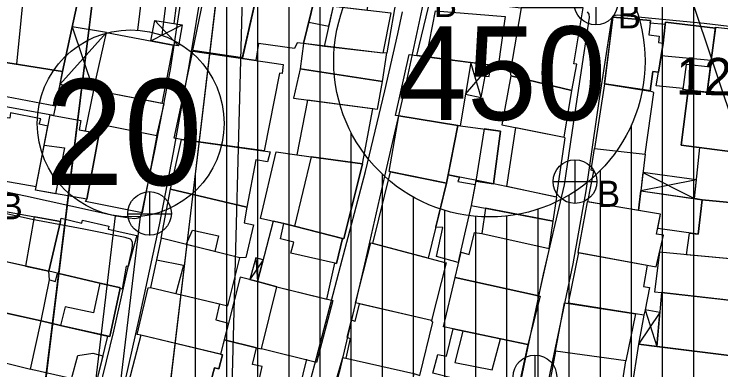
# Model space of a CAD drawing. Extents: x 417997 to 421451, y 4451742 to 4455216.
# Drawn here: x 420250.6 to 420364.1, y 4452667.9 to 4452724.9 of the extents above; entities that cross this region are included whole.
import ezdxf

# ---------------------------------------------------------------- set-up
doc = ezdxf.new("R2010")
doc.units = 0
for name, color, linetype in [('ADAKENARI', 7, 'Continuous'), ('B_Mesken', 7, 'Continuous'), ('B_Sundurma', 7, 'Continuous'), ('B_Teras', 7, 'Continuous'), ('KALDIRIM', 7, 'Continuous'), ('KD_DAIRE', 7, 'Continuous'), ('KD_YGEN', 7, 'Continuous'), ('PL_KON_MEV_450', 7, 'Continuous'), ('PL_TİCK', 7, 'Continuous'), ('S_Rogar_Kapagi', 7, 'Continuous'), ('S_Rogar_Kapagi_Buski', 7, 'Continuous'), ('Sinir_Duvar_tek_tarafa_ait', 7, 'Continuous'), ('SM_DAIRE', 7, 'Continuous'), ('SM_TAKS', 7, 'Continuous'), ('SN_3_DERECE_KAYNAK_KORUMA', 7, 'Continuous'), ('SN_KENTSEL_DONUSUM', 7, 'Continuous'), ('TR_TİCK', 7, 'Continuous'), ('TR_YUKSEKYOGUNKONUT', 7, 'Continuous'), ('Y_Yol_Kotu', 7, 'Continuous'), ('Yol_Sose', 7, 'Continuous')]:
    doc.layers.add(name, color=color, linetype=linetype)

msp = doc.modelspace()

# ---------------------------------------------------------------- linework, layer by layer
at = {"layer": 'ADAKENARI'}
for p, q in [((420274.78, 4452657.74), (420288.95, 4452776.01)), ((420274.78, 4452657.74), (420288.95, 4452776.01)), ((420268.17, 4452767.26), (420253.7, 4452650.28)), ((420268.17, 4452767.26), (420253.7, 4452650.28))]:
    msp.add_line(p, q, dxfattribs=at)
at = {"layer": 'B_Mesken'}
for points in [[(420262.44, 4452734.46), (420258.42, 4452715.7), (420243.84, 4452718.03), (420245.8, 4452736)], [(420282.02, 4452732.09), (420290.22, 4452730.88), (420287.29, 4452717.92), (420279.33, 4452719.09)], [(420290.22, 4452730.88), (420299.42, 4452729.69), (420297.93, 4452723.6), (420297.1, 4452720.2), (420296.08, 4452720.32), (420295.67, 4452719.41), (420289.86, 4452720.22), (420289.44, 4452717.48), (420287.27, 4452717.8)], [(420312.16, 4452728.28), (420310.46, 4452718.72), (420309.83, 4452718.63), (420300.45, 4452719.75), (420297.1, 4452720.2), (420299.51, 4452730.07)], [(420332.05, 4452725.93), (420330.31, 4452715.63), (420328.34, 4452716.57), (420315.29, 4452718.27), (420317.57, 4452727.65)], [(420340.2, 4452712.65), (420341.01, 4452716.9), (420340.52, 4452716.96), (420341.99, 4452725.93), (420332.05, 4452725.93), (420330.31, 4452715.63), (420330.31, 4452715.63), (420330.41, 4452715.01)], [(420355.18, 4452723.26), (420352.76, 4452723.44), (420352.8, 4452723.9), (420346.78, 4452724.41), (420345.44, 4452713.76), (420352.76, 4452712.58), (420353.18, 4452715.69), (420354.13, 4452715.59), (420354.84, 4452720.28)], [(420358.04, 4452712.98), (420353.75, 4452713.39), (420354.13, 4452715.59), (420354.53, 4452718.26), (420354.84, 4452720.28), (420355.18, 4452723.26), (420355.21, 4452723.61), (420363.27, 4452722.67), (420362.59, 4452717.51), (420362.44, 4452716.39), (420361.91, 4452712.38), (420358.88, 4452712.74), (420358.01, 4452712.82)], [(420265.45, 4452721.98), (420276.17, 4452719.92), (420274.34, 4452710.6), (420263.35, 4452712.74)], [(420363.29, 4452722.84), (420372.39, 4452721.83), (420371.37, 4452711.11), (420370.51, 4452711.25), (420367.06, 4452711.78), (420361.91, 4452712.38)], [(420229.22, 4452713.2), (420229.75, 4452720.16), (420243.84, 4452718.03), (420258.42, 4452715.7), (420256.96, 4452708.65), (420248.45, 4452710.2), (420240.89, 4452711.13)], [(420297.1, 4452720.2), (420296.56, 4452716.12), (420309.76, 4452714.1), (420310.46, 4452718.72), (420309.83, 4452718.63)], [(420279.31, 4452719), (420293.84, 4452716.81), (420293.69, 4452715.37), (420293.23, 4452715.42), (420290.8, 4452702.99), (420277.52, 4452704.82), (420276.34, 4452705.02)], [(420323.95, 4452717.14), (420322.27, 4452707.02), (420321.89, 4452707.07), (420312.39, 4452708.6), (420311.85, 4452708.68), (420314.05, 4452718.45), (420315.29, 4452718.27), (420316.85, 4452718.07)], [(420296.56, 4452716.12), (420295.47, 4452711.44), (420308.97, 4452709.66), (420309.76, 4452714.1)], [(420330.41, 4452715.01), (420328.97, 4452707.17), (420338.95, 4452705.16), (420340.2, 4452712.65)], [(420263.35, 4452712.74), (420257.99, 4452713.64), (420257.27, 4452710.18), (420256.96, 4452708.65), (420261.36, 4452707.83), (420261.07, 4452706.36), (420262.06, 4452706.19), (420264.29, 4452705.79), (420264.46, 4452707.24), (420273.57, 4452705.47), (420274.72, 4452710.53)], [(420351.97, 4452702.47), (420353.38, 4452712.36), (420352.57, 4452712.65), (420345.44, 4452713.76), (420343.81, 4452703.37)], [(420370.51, 4452711.25), (420369.44, 4452702.4), (420365.98, 4452702.83), (420357.77, 4452703.91), (420358.88, 4452712.74), (420367.06, 4452711.78)], [(420297.73, 4452711.14), (420296.04, 4452702.33), (420305.76, 4452700.99), (420306.55, 4452700.91), (420308.26, 4452709.75)], [(420256.06, 4452706.95), (420254.64, 4452707.24), (420254.9, 4452708.12), (420250.06, 4452709.06), (420249.95, 4452708.23), (420248.15, 4452708.44), (420246.48, 4452698.61), (420254.16, 4452697.28)], [(420256.96, 4452708.65), (420261.36, 4452707.83), (420261.07, 4452706.36), (420264.29, 4452705.79), (420262.28, 4452695.23), (420254.04, 4452696.66), (420256.41, 4452708.75)], [(420321.89, 4452707.07), (420320.07, 4452697.81), (420310.83, 4452699.66), (420312.39, 4452708.6)], [(420264.29, 4452705.79), (420264.46, 4452707.24), (420273.57, 4452705.47), (420271.18, 4452693.05), (420262.11, 4452694.85), (420262.28, 4452695.23)], [(420327.62, 4452697.7), (420320.33, 4452699.13), (420321.89, 4452707.07), (420328.75, 4452706.15)], [(420329.73, 4452697.25), (420331.2, 4452706.72), (420338.95, 4452705.16), (420339.06, 4452705.09), (420337.65, 4452695.58)], [(420275.76, 4452696.86), (420277.52, 4452704.82), (420291.76, 4452702.85), (420291.33, 4452701.24), (420289.42, 4452701.55), (420288.01, 4452693.98)], [(420295.66, 4452690.93), (420290.21, 4452692.15), (420292.73, 4452702.82), (420296.04, 4452702.33), (420298.35, 4452702.01), (420305.76, 4452700.99), (420306.55, 4452700.91), (420303.6, 4452688.85)], [(420351.97, 4452702.47), (420350.88, 4452693.44), (420342.77, 4452694.8), (420343.71, 4452699.72), (420343.31, 4452699.91), (420343.81, 4452703.37)], [(420368.38, 4452694.41), (420361.14, 4452695.15), (420359.87, 4452695.33), (420360.73, 4452703.52), (420365.98, 4452702.83), (420369.44, 4452702.4)], [(420308.24, 4452688.14), (420311.05, 4452699.61), (420320.07, 4452697.81), (420317.14, 4452685.8)], [(420321.93, 4452685.08), (420318.48, 4452686.02), (420319.47, 4452690.71), (420318.35, 4452690.77), (420320.07, 4452697.81), (420320.35, 4452699.13), (420322.15, 4452698.77), (420321.91, 4452698.08), (420324.66, 4452697.57), (420324, 4452694.23), (420322.98, 4452689.61), (420322.08, 4452685.88)], [(420324.79, 4452698.25), (420324, 4452694.23), (420337.19, 4452691.69), (420337.81, 4452695.55), (420327.62, 4452697.7)], [(420275.76, 4452696.86), (420288.01, 4452693.98), (420287.56, 4452691.46), (420289.08, 4452691.13), (420287.84, 4452685.89), (420286.85, 4452685.81), (420274.22, 4452689)], [(420361.14, 4452695.15), (420360.49, 4452689.6), (420353.98, 4452690.55), (420354.44, 4452692.84), (420350.88, 4452693.44), (420351.26, 4452696.56)], [(420342.68, 4452694.81), (420341.16, 4452686.7), (420353.72, 4452684.4), (420354.91, 4452689.47), (420353.8, 4452689.64), (420354.44, 4452692.84)], [(420368.38, 4452694.41), (420367.4, 4452685.5), (420358.63, 4452686.33), (420359.1, 4452689.8), (420360.49, 4452689.6), (420361.14, 4452695.15)], [(420326.32, 4452693.78), (420325.72, 4452689.71), (420336.55, 4452687.33), (420337.19, 4452691.69)], [(420247.72, 4452693.51), (420258.06, 4452691.67), (420256.19, 4452683.68), (420246.13, 4452685.89)], [(420258.06, 4452691.67), (420258.16, 4452692.18), (420261.48, 4452691.4), (420261.6, 4452691.86), (420265.84, 4452690.91), (420265.71, 4452690.44), (420270.33, 4452689.4), (420268.92, 4452684.42), (420268.64, 4452684.5), (420267.96, 4452680.82), (420267.47, 4452681.06), (420264.18, 4452681.82), (420256.19, 4452683.68)], [(420292.25, 4452691.69), (420289.69, 4452682.01), (420292.81, 4452681.16), (420300.84, 4452679.22), (420302.15, 4452684.97), (420302.42, 4452684.91), (420303.36, 4452688.91), (420295.66, 4452690.93), (420293.93, 4452691.32)], [(420321.46, 4452682.67), (420322.42, 4452686.76), (420323.73, 4452686.38), (420324.58, 4452689.87), (420325.72, 4452689.71), (420336.55, 4452687.33), (420334.85, 4452679.72)], [(420274.22, 4452689), (420272.54, 4452681.06), (420284.95, 4452678.15), (420286.85, 4452685.81)], [(420319.99, 4452685.04), (420317.67, 4452675.8), (420305.45, 4452678.59), (420307.89, 4452688.23)], [(420366.97, 4452678.86), (420367.78, 4452685.46), (420367.4, 4452685.5), (420359.32, 4452686.26), (420354.27, 4452686.76), (420353.49, 4452680.38), (420354.57, 4452680.24)], [(420246.13, 4452685.89), (420244.32, 4452678.07), (420244.97, 4452677.93), (420254.95, 4452675.74), (420256.29, 4452682.28), (420256.19, 4452683.68), (420252.43, 4452684.51), (420246.81, 4452685.74)], [(420339.67, 4452678.53), (420341.31, 4452686.67), (420352.3, 4452684.66), (420351.68, 4452681.21), (420352.65, 4452681.06), (420351.96, 4452677.47), (420351.73, 4452676.62), (420350.43, 4452676.87)], [(420258.1, 4452674.98), (420254.95, 4452675.74), (420256.29, 4452682.28), (420257.25, 4452682.01), (420257.61, 4452683.35), (420264.4, 4452681.77), (420267.47, 4452681.06), (420267.68, 4452680.96), (420266.01, 4452673.2)], [(420289.69, 4452682.01), (420286.91, 4452682.75), (420285.06, 4452675.35), (420284.37, 4452672.67), (420289.56, 4452671.39), (420290.36, 4452671.25), (420292.81, 4452681.16)], [(420334.85, 4452679.72), (420335.12, 4452679.68), (420333.12, 4452671.9), (420328.71, 4452672.82), (420321.12, 4452674.42), (420319.56, 4452674.78), (420321.46, 4452682.67)], [(420292.81, 4452681.16), (420301.79, 4452679), (420299.18, 4452669.03), (420290.36, 4452671.25)], [(420270.98, 4452673.4), (420270.4, 4452673.51), (420272.13, 4452681.03), (420272.54, 4452681.06), (420276.61, 4452680.1), (420283.6, 4452678.47), (420283, 4452675.87), (420285.06, 4452675.35), (420283.78, 4452670.36)], [(420366.72, 4452670), (420367.7, 4452678.78), (420354.57, 4452680.24), (420353.87, 4452671.62)], [(420254.95, 4452675.74), (420243.55, 4452678.24), (420242.26, 4452670.2), (420243.42, 4452670.08), (420248.29, 4452669.18), (420253.23, 4452667.96)], [(420306.03, 4452678.46), (420305.34, 4452675.62), (420304.73, 4452675.86), (420304.06, 4452673.11), (420304.61, 4452672.9), (420303.89, 4452669.72), (420314.81, 4452667.25), (420315.79, 4452666.93), (420317.86, 4452675.49), (420317.67, 4452675.8)], [(420338.99, 4452678.63), (420350.43, 4452676.87), (420348.86, 4452669.3), (420337.57, 4452670.88)], [(420265.64, 4452673.28), (420263.76, 4452665.54), (420253.64, 4452667.86), (420253.23, 4452667.96), (420254.95, 4452675.74), (420258.1, 4452674.98)], [(420317.89, 4452667.35), (420318.65, 4452670.31), (420320.09, 4452670.05), (420321.12, 4452674.42), (420333.12, 4452671.9), (420331.37, 4452663.93)], [(420270.98, 4452673.4), (420268.92, 4452665.63), (420281.95, 4452662.45), (420282.52, 4452664.64), (420281.89, 4452664.81), (420282.79, 4452668.2), (420283.5, 4452668.01), (420284.08, 4452670.28)], [(420287.14, 4452662.93), (420287.84, 4452665.61), (420289.75, 4452665.23), (420290.44, 4452668.41), (420288.93, 4452668.7), (420289.56, 4452671.39), (420284.37, 4452672.67), (420283.78, 4452670.36), (420284.08, 4452670.28), (420283.5, 4452668.01), (420282.79, 4452668.2), (420281.89, 4452664.81), (420282.52, 4452664.64), (420282.4, 4452664.19), (420284.97, 4452663.48)], [(420350.88, 4452672), (420349.8, 4452664.71), (420351.85, 4452664.61), (420365.32, 4452662.9), (420365.83, 4452662.82), (420366.72, 4452670)], [(420337.57, 4452670.88), (420336.1, 4452663.07), (420345.75, 4452661.31), (420346.25, 4452664.86), (420348.13, 4452664.48), (420348.86, 4452669.3)], [(420303.42, 4452669.82), (420314.81, 4452667.25), (420314.07, 4452663.85), (420316.86, 4452663.18), (420315.36, 4452657.64), (420300.97, 4452661.39)]]:
    msp.add_lwpolyline(points, close=True, dxfattribs=at)
at = {"layer": 'B_Sundurma'}
for p, q in [((420272.6, 4452720.61), (420277.61, 4452723.2)), ((420273.24, 4452723.9), (420277.03, 4452719.81)), ((420265.45, 4452721.98), (420257.99, 4452713.64)), ((420259.96, 4452722.88), (420263.35, 4452712.74)), ((420323.11, 4452712.08), (420327.14, 4452716.72)), ((420325.64, 4452711.56), (420323.95, 4452717.14)), ((420351.61, 4452699.5), (420359.87, 4452695.33)), ((420360.19, 4452698.36), (420351.26, 4452696.56)), ((420289.44, 4452685.84), (420289.69, 4452682.01)), ((420290.62, 4452685.51), (420288.46, 4452682.34)), ((420354.31, 4452677.07), (420350.88, 4452672)), ((420351.96, 4452677.47), (420353.87, 4452671.62))]:
    msp.add_line(p, q, dxfattribs=at)
for points in [[(420272.6, 4452720.61), (420273.24, 4452723.9), (420277.61, 4452723.2), (420277.03, 4452719.81), (420276.17, 4452719.92)], [(420265.45, 4452721.98), (420259.96, 4452722.88), (420258.42, 4452715.7), (420257.99, 4452713.64), (420263.35, 4452712.74)], [(420323.11, 4452712.08), (420325.64, 4452711.56), (420326.29, 4452714.95), (420326.91, 4452714.93), (420327.14, 4452716.72), (420323.95, 4452717.14)], [(420360.19, 4452698.36), (420351.61, 4452699.5), (420351.26, 4452696.56), (420359.87, 4452695.33)], [(420290.62, 4452685.51), (420289.44, 4452685.84), (420288.46, 4452682.34), (420289.69, 4452682.01)], [(420354.31, 4452677.07), (420351.96, 4452677.47), (420351.73, 4452676.62), (420350.88, 4452672), (420353.87, 4452671.62)]]:
    msp.add_lwpolyline(points, close=True, dxfattribs=at)
at = {"layer": 'B_Teras'}
for points in [[(420254.22, 4452735.22), (420253.85, 4452730.83), (420252.4, 4452730.94), (420251.01, 4452716.89), (420258.42, 4452715.7), (420262.44, 4452734.46)], [(420307.32, 4452725.57), (420307.92, 4452728.88), (420299.51, 4452730.07), (420297.93, 4452723.6), (420301.18, 4452723), (420301.9, 4452726.2)], [(420300.45, 4452719.75), (420301.9, 4452726.2), (420311.13, 4452725.12), (420309.83, 4452718.63)], [(420329.51, 4452724.52), (420328.34, 4452716.57), (420323.65, 4452717.18), (420316.85, 4452718.07), (420318.31, 4452725.45)], [(420345.44, 4452713.76), (420346.32, 4452720.33), (420346.78, 4452724.41), (420352.8, 4452723.9), (420352.58, 4452721.58), (420354.24, 4452721.36), (420354.1, 4452720.36), (420354.84, 4452720.28), (420354.13, 4452715.59), (420353.18, 4452715.69), (420352.76, 4452712.58)], [(420363.27, 4452722.67), (420355.21, 4452723.61), (420355.18, 4452723.26), (420354.84, 4452720.28), (420354.53, 4452718.26), (420362.59, 4452717.51)], [(420232.19, 4452719.8), (420231.77, 4452716.57), (420237.47, 4452715.76), (420237.47, 4452715.4), (420238.81, 4452715.27), (420238.37, 4452711.58), (420240.89, 4452711.13), (420245.85, 4452710.52), (420246, 4452712.33), (420257.27, 4452710.18), (420257.95, 4452713.43), (420258.42, 4452715.7), (420243.84, 4452718.03)], [(420358.57, 4452716.86), (420358.01, 4452712.82), (420358.88, 4452712.74), (420361.91, 4452712.38), (420362.44, 4452716.39)], [(420273.57, 4452705.47), (420274.72, 4452710.53), (420263.35, 4452712.74), (420262.06, 4452706.19), (420264.29, 4452705.79), (420264.46, 4452707.24)], [(420358.88, 4452712.74), (420357.77, 4452703.91), (420365.98, 4452702.83), (420367.06, 4452711.78)], [(420326.11, 4452706.51), (420324.77, 4452698.12), (420327.62, 4452697.7), (420328.75, 4452706.15)], [(420258.7, 4452703.45), (420257.28, 4452696.09), (420254.04, 4452696.66), (420255.46, 4452703.9)], [(420298.35, 4452702.01), (420295.66, 4452690.93), (420303.6, 4452688.85), (420306.55, 4452700.91)], [(420253.85, 4452692.42), (420252.43, 4452684.51), (420256.19, 4452683.68), (420258.06, 4452691.67)], [(420303.36, 4452688.91), (420302.42, 4452684.91), (420295.05, 4452686.59), (420295.53, 4452688.32), (420293.38, 4452688.85), (420293.93, 4452691.32), (420295.66, 4452690.93)], [(420279.25, 4452690.28), (420283.44, 4452689.33), (420282.84, 4452686.82), (420278.28, 4452687.97)], [(420273.48, 4452685.51), (420277.84, 4452684.63), (420276.61, 4452680.1), (420284.95, 4452678.15), (420286.85, 4452685.81), (420274.22, 4452689)], [(420246.81, 4452685.74), (420244.97, 4452677.93), (420254.95, 4452675.74), (420256.29, 4452682.28), (420256.19, 4452683.68), (420252.43, 4452684.51)], [(420258.82, 4452677.99), (420258.1, 4452674.98), (420266.01, 4452673.2), (420267.68, 4452680.96), (420267.47, 4452681.06), (420264.4, 4452681.77), (420263.38, 4452676.98)], [(420327.41, 4452667.86), (420328.71, 4452672.82), (420322.7, 4452674.09), (420321.42, 4452669.03)], [(420259.86, 4452666.44), (420260.86, 4452670.15), (420263.27, 4452670.52), (420264.87, 4452670.13), (420263.76, 4452665.54)]]:
    msp.add_lwpolyline(points, close=True, dxfattribs=at)
at = {"layer": 'KALDIRIM'}
for p, q in [((420281.01, 4452777.01), (420274.36, 4452721.52)), ((420281.01, 4452777.01), (420274.36, 4452721.52)), ((420275.82, 4452767.3), (420270.43, 4452722.35)), ((420275.82, 4452767.3), (420270.43, 4452722.35)), ((420266.87, 4452692.59), (420262.84, 4452659)), ((420266.87, 4452692.59), (420262.84, 4452659)), ((420270.88, 4452692.47), (420266.81, 4452658.51)), ((420270.88, 4452692.47), (420266.81, 4452658.51))]:
    msp.add_line(p, q, dxfattribs=at)
at = {"layer": 'KD_DAIRE'}
msp.add_circle((420269.34, 4452707.39), 15, dxfattribs=at)
msp.add_circle((420269.34, 4452707.39), 15, dxfattribs=at)
at = {"layer": 'PL_KON_MEV_450'}
msp.add_lwpolyline([(420299.79, 4452788.55), (420467.87, 4452834.02), (420464.63, 4452792.44), (420385.14, 4452799.11), (420376.66, 4452726.13), (420364.66, 4452632.46), (420451.75, 4452625.1), (420449.42, 4452575.56), (420449.42, 4452560.62), (420361.09, 4452604.42), (420282.55, 4452643.37), (420274.78, 4452657.74), (420288.95, 4452776.01)], close=True, dxfattribs=at)
msp.add_lwpolyline([(420299.79, 4452788.55), (420467.87, 4452834.02), (420464.63, 4452792.44), (420385.14, 4452799.11), (420376.66, 4452726.13), (420364.66, 4452632.46), (420451.75, 4452625.1), (420449.42, 4452575.56), (420449.42, 4452560.62), (420361.09, 4452604.42), (420282.55, 4452643.37), (420274.78, 4452657.74), (420288.95, 4452776.01)], close=True, dxfattribs=at)
at = {"layer": 'PL_TİCK'}
msp.add_lwpolyline([(420253.7, 4452650.28), (420268.17, 4452767.26), (420262.23, 4452772.51), (420196.74, 4452756.05), (420191.81, 4452749.84), (420189.7, 4452630.41), (420189.6, 4452607.8), (420189.77, 4452589), (420190.03, 4452586.79), (420276.74, 4452528.45)], dxfattribs=at)
msp.add_lwpolyline([(420253.7, 4452650.28), (420268.17, 4452767.26), (420262.23, 4452772.51), (420196.74, 4452756.05), (420191.81, 4452749.84), (420189.7, 4452630.41), (420189.6, 4452607.8), (420189.77, 4452589), (420190.03, 4452586.79), (420276.74, 4452528.45)], dxfattribs=at)
at = {"layer": 'S_Rogar_Kapagi'}
for p, q in [((420272.43, 4452689.41), (420272.43, 4452696.41)), ((420268.86, 4452692.88), (420275.86, 4452692.88))]:
    msp.add_line(p, q, dxfattribs=at)
msp.add_circle((420272.38, 4452692.94), 3.5, dxfattribs=at)
at = {"layer": 'S_Rogar_Kapagi_Buski'}
for p, q in [((420344.05, 4452730.19), (420344.05, 4452723.19)), ((420340.7, 4452701.56), (420340.7, 4452694.56)), ((420337.2, 4452698.06), (420344.2, 4452698.06)), ((420334.27, 4452670.24), (420334.27, 4452663.24))]:
    msp.add_line(p, q, dxfattribs=at)
for centre in [(420344.05, 4452726.69), (420340.7, 4452698.06), (420334.27, 4452666.74)]:
    msp.add_circle(centre, 3.5, dxfattribs=at)
at = {"layer": 'Sinir_Duvar_tek_tarafa_ait'}
for points in [[(420276.67, 4452726.3), (420276.26, 4452723.42)], [(420297.6, 4452669.55), (420296.38, 4452664.77)]]:
    msp.add_lwpolyline(points, dxfattribs=at)
at = {"layer": 'SM_DAIRE'}
msp.add_circle((420326.96, 4452717.38), 25, dxfattribs=at)
msp.add_circle((420326.96, 4452717.38), 25, dxfattribs=at)
at = {"layer": 'SN_3_DERECE_KAYNAK_KORUMA'}
msp.add_line((420383.4, 4452655.62), (420344.11, 4452773.22), dxfattribs=at)
msp.add_line((420383.4, 4452655.62), (420344.11, 4452773.22), dxfattribs=at)
at = {"layer": 'SN_KENTSEL_DONUSUM'}
msp.add_line((420290.93, 4452862.98), (420285.4, 4452658.29), dxfattribs=at)
msp.add_line((420290.93, 4452862.98), (420285.4, 4452658.29), dxfattribs=at)
at = {"layer": 'TR_TİCK'}
msp.add_lwpolyline([(420253.7, 4452650.28), (420268.17, 4452767.26), (420262.23, 4452772.51), (420196.74, 4452756.05), (420191.81, 4452749.84), (420189.7, 4452630.41), (420189.6, 4452607.8), (420189.77, 4452589), (420190.03, 4452586.79), (420276.74, 4452528.45)], dxfattribs=at)
msp.add_lwpolyline([(420253.7, 4452650.28), (420268.17, 4452767.26), (420262.23, 4452772.51), (420196.74, 4452756.05), (420191.81, 4452749.84), (420189.7, 4452630.41), (420189.6, 4452607.8), (420189.77, 4452589), (420190.03, 4452586.79), (420276.74, 4452528.45)], dxfattribs=at)
at = {"layer": 'TR_YUKSEKYOGUNKONUT'}
for p, q in [((420359.78, 4452605.07), (420359.78, 4452804.78)), ((420359.78, 4452605.07), (420359.78, 4452804.78)), ((420354.78, 4452607.55), (420354.78, 4452803.43)), ((420354.78, 4452607.55), (420354.78, 4452803.43)), ((420299.78, 4452634.82), (420299.78, 4452788.54)), ((420299.78, 4452634.82), (420299.78, 4452788.54)), ((420294.78, 4452637.3), (420294.78, 4452782.76)), ((420294.78, 4452637.3), (420294.78, 4452782.76)), ((420289.78, 4452639.78), (420289.78, 4452776.97)), ((420289.78, 4452639.78), (420289.78, 4452776.97)), ((420284.78, 4452642.26), (420284.78, 4452741.22)), ((420284.78, 4452642.26), (420284.78, 4452741.22)), ((420349.78, 4452610.03), (420349.78, 4452707.17)), ((420349.78, 4452610.03), (420349.78, 4452707.17)), ((420304.78, 4452632.34), (420304.78, 4452705.85)), ((420304.78, 4452632.34), (420304.78, 4452705.85)), ((420279.78, 4452648.49), (420279.78, 4452699.48)), ((420279.78, 4452648.49), (420279.78, 4452699.48)), ((420344.78, 4452612.51), (420344.78, 4452699.84)), ((420344.78, 4452612.51), (420344.78, 4452699.84)), ((420309.78, 4452629.86), (420309.78, 4452699.22)), ((420309.78, 4452629.86), (420309.78, 4452699.22)), ((420339.78, 4452614.99), (420339.78, 4452695.92)), ((420339.78, 4452614.99), (420339.78, 4452695.92)), ((420314.78, 4452627.38), (420314.78, 4452695.55)), ((420314.78, 4452627.38), (420314.78, 4452695.55)), ((420334.78, 4452617.47), (420334.78, 4452693.63)), ((420334.78, 4452617.47), (420334.78, 4452693.63)), ((420319.78, 4452624.9), (420319.78, 4452693.43)), ((420319.78, 4452624.9), (420319.78, 4452693.43)), ((420324.78, 4452622.42), (420324.78, 4452692.48)), ((420324.78, 4452622.42), (420324.78, 4452692.48)), ((420329.78, 4452619.94), (420329.78, 4452692.54)), ((420329.78, 4452619.94), (420329.78, 4452692.54))]:
    msp.add_line(p, q, dxfattribs=at)
at = {"layer": 'Yol_Sose'}
for points in [[(420230.55, 4452737.13), (420228.86, 4452723.24), (420227.27, 4452711.12), (420226.2, 4452702.55), (420226.21, 4452702.04), (420226.38, 4452701.57), (420226.96, 4452701.11), (420235.54, 4452699.28), (420252.46, 4452695.79), (420267.01, 4452692.56), (420269.08, 4452692.23), (420270.02, 4452692.16), (420270.54, 4452692.25), (420270.93, 4452692.47), (420271.06, 4452692.75), (420273.3, 4452703.26), (420275.73, 4452716.01), (420277.4, 4452726.95)], [(420281.01, 4452730.59), (420278.71, 4452716.64), (420276.19, 4452702.73), (420273.93, 4452691.11), (420270.72, 4452676.27), (420267.85, 4452663.63)], [(420299.64, 4452655.31), (420303.08, 4452668.36), (420306.93, 4452684.82), (420310.16, 4452698.92), (420313.58, 4452713.73), (420316.31, 4452726.44)], [(420295.15, 4452654.86), (420298.91, 4452668.75), (420303.06, 4452684.5), (420307.05, 4452699.68), (420310.16, 4452712.63), (420312.25, 4452721.75), (420313.01, 4452725.31)], [(420326.74, 4452623.45), (420331.12, 4452641.61), (420334.94, 4452658.94), (420340.38, 4452684.84), (420342.51, 4452696.58), (420344.62, 4452711.31), (420346.47, 4452723.11), (420346.61, 4452724.02), (420346.8, 4452724.57), (420347.19, 4452724.76), (420347.45, 4452724.82), (420361.47, 4452723.47), (420369.88, 4452722.47)], [(420342.64, 4452725.3), (420342.9, 4452724.9), (420342.99, 4452724.35), (420340.7, 4452709.13), (420338.96, 4452697.54), (420335.6, 4452683.22), (420332.48, 4452668.55), (420329.64, 4452654.92)], [(420240.15, 4452651.89), (420250.79, 4452648.22), (420256.71, 4452646.28), (420257.82, 4452646.09), (420258.67, 4452646.08), (420259.15, 4452646.17), (420259.52, 4452646.58), (420259.76, 4452647), (420263.05, 4452659.39), (420266.66, 4452674.05), (420269.51, 4452686.98), (420269.62, 4452687.73), (420269.65, 4452688.26), (420269.5, 4452688.64), (420269.34, 4452688.84), (420268.45, 4452689.08), (420261.8, 4452690.4), (420253.53, 4452691.99), (420248.67, 4452693.06)]]:
    msp.add_lwpolyline(points, dxfattribs=at)

# ---------------------------------------------------------------- texts
at = {"layer": 'KD_YGEN'}
msp.add_text('20', height=17, dxfattribs=at).set_placement((420255.58, 4452697.49))
msp.add_text('20', height=17, dxfattribs=at).set_placement((420255.58, 4452697.49))
at = {"layer": 'S_Rogar_Kapagi_Buski'}
for p in [(420318.01, 4452724.44), (420347.55, 4452722.63), (420344.2, 4452694), (420248.27, 4452692.01)]:
    msp.add_text('B', height=4.2, dxfattribs=at).set_placement(p)
at = {"layer": 'SM_TAKS'}
msp.add_text('450', height=15, dxfattribs=at).set_placement((420312.22, 4452707.94))
msp.add_text('450', height=15, dxfattribs=at).set_placement((420312.22, 4452707.94))
at = {"layer": 'Y_Yol_Kotu'}
msp.add_text('123.21 ', height=6, rotation=358.7732, dxfattribs=at).set_placement((420356.88, 4452712.04))

doc.saveas('drawing.dxf')
